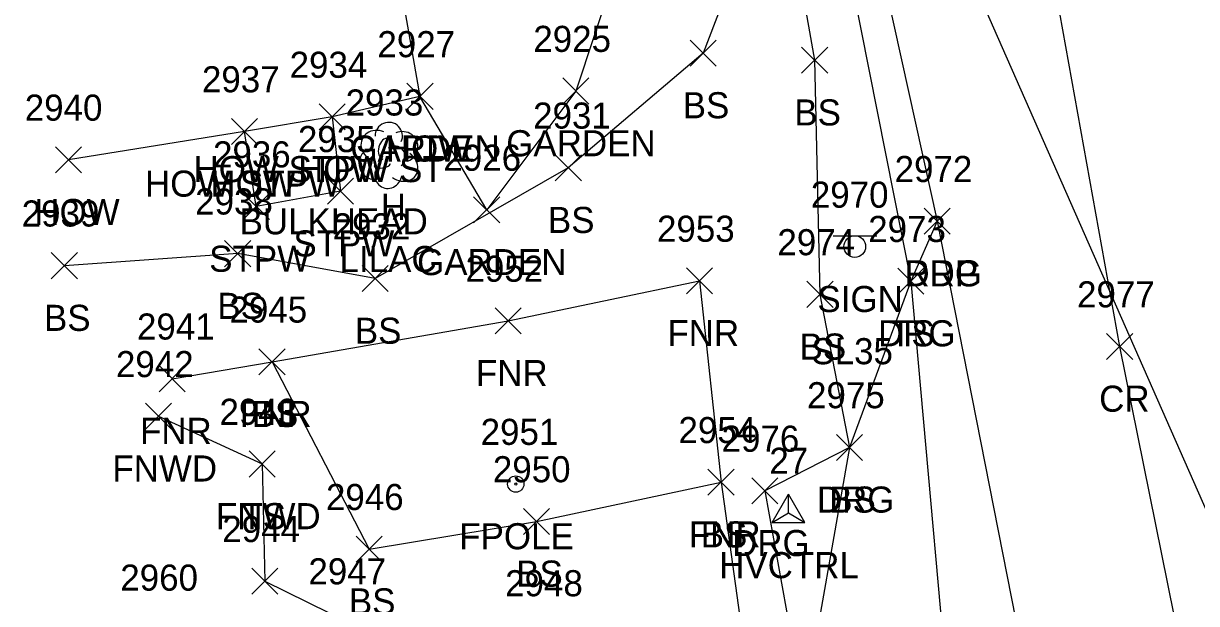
# Model space of a CAD drawing. Extents: x 1504228 to 1506103, y 437717 to 440106.
# Drawn here: x 1505182.2 to 1505272.1, y 437972.2 to 438016.6 of the extents above; entities that cross this region are included whole.
import ezdxf

# ---------------------------------------------------------------- set-up
doc = ezdxf.new("R2010")
doc.units = 0
for name, color, linetype in [('C_A', 7, 'Continuous'), ('C_I', 7, 'Continuous'), ('CPSM', 7, 'Continuous'), ('DCP', 7, 'Continuous'), ('L_A', 7, 'Continuous'), ('L_C', 7, 'Continuous'), ('L_I', 7, 'Continuous'), ('L_TIC', 7, 'Continuous'), ('LAPB', 7, 'Continuous'), ('LBC', 7, 'Continuous'), ('LBF', 7, 'Continuous'), ('LELB', 7, 'Continuous'), ('LFNC', 7, 'Continuous'), ('LFP', 7, 'Continuous'), ('LTD', 7, 'Continuous'), ('P_A', 7, 'Continuous'), ('P_I', 7, 'Continuous'), ('P_TIC', 7, 'Continuous'), ('PET', 7, 'Continuous'), ('PRC', 7, 'Continuous'), ('R_A', 7, 'Continuous'), ('R_I', 7, 'Continuous'), ('R_TIC', 7, 'Continuous'), ('RDG', 7, 'Continuous'), ('S_A', 7, 'Continuous'), ('S_C', 7, 'Continuous'), ('S_I', 7, 'Continuous'), ('SSGN', 7, 'Continuous')]:
    doc.layers.add(name, color=color, linetype=linetype)

msp = doc.modelspace()

# ---------------------------------------------------------------- linework, layer by layer
at = {"layer": 'CPSM'}
for p, q in [((1505239.583, 437978.393), (1505240.833, 437980.558)), ((1505242.083, 437978.393), (1505240.833, 437980.558)), ((1505240.834, 437979.115), (1505240.833, 437980.558)), ((1505239.583, 437978.393), (1505240.834, 437979.115)), ((1505240.834, 437979.115), (1505240.834, 437979.115)), ((1505240.834, 437979.115), (1505242.083, 437978.393)), ((1505239.583, 437978.393), (1505242.083, 437978.393))]:
    msp.add_line(p, q, dxfattribs=at)
at = {"layer": 'DCP'}
msp.add_lwpolyline([(1505304.608, 437907.192), (1505247.146, 438037.693)], dxfattribs=at)
at = {"layer": 'L_TIC'}
for points in [[(1505233.295, 438013.37), (1505235.295, 438015.37)], [(1505235.295, 438013.37), (1505233.295, 438015.37)], [(1505241.84, 438012.821), (1505243.84, 438014.821)], [(1505243.84, 438012.821), (1505241.84, 438014.821)], [(1505211.612, 438010.051), (1505213.612, 438012.051)], [(1505213.612, 438010.051), (1505211.612, 438012.051)], [(1505211.612, 438010.051), (1505213.612, 438012.051)], [(1505213.612, 438010.051), (1505211.612, 438012.051)], [(1505223.553, 438010.458), (1505225.553, 438012.458)], [(1505225.553, 438010.458), (1505223.553, 438012.458)], [(1505204.891, 438008.473), (1505206.891, 438010.473)], [(1505206.891, 438008.473), (1505204.891, 438010.473)], [(1505204.891, 438008.473), (1505206.891, 438010.473)], [(1505206.891, 438008.473), (1505204.891, 438010.473)], [(1505198.175, 438007.361), (1505200.175, 438009.361)], [(1505200.175, 438007.361), (1505198.175, 438009.361)], [(1505198.175, 438007.361), (1505200.175, 438009.361)], [(1505200.175, 438007.361), (1505198.175, 438009.361)], [(1505184.691, 438005.187), (1505186.691, 438007.187)], [(1505186.691, 438005.187), (1505184.691, 438007.187)], [(1505222.971, 438004.577), (1505224.971, 438006.577)], [(1505224.971, 438004.577), (1505222.971, 438006.577)], [(1505205.528, 438002.776), (1505207.528, 438004.776)], [(1505207.528, 438002.776), (1505205.528, 438004.776)], [(1505199.079, 438001.604), (1505201.079, 438003.604)], [(1505201.079, 438001.604), (1505199.079, 438003.604)], [(1505216.721, 438001.345), (1505218.721, 438003.345)], [(1505218.721, 438001.345), (1505216.721, 438003.345)], [(1505197.655, 437997.992), (1505199.655, 437999.992)], [(1505199.655, 437997.992), (1505197.655, 437999.992)], [(1505184.379, 437997.071), (1505186.379, 437999.071)], [(1505186.379, 437997.071), (1505184.379, 437999.071)], [(1505208.183, 437996.087), (1505210.183, 437998.087)], [(1505210.183, 437996.087), (1505208.183, 437998.087)], [(1505233.026, 437995.905), (1505235.026, 437997.905)], [(1505235.026, 437995.905), (1505233.026, 437997.905)], [(1505249.203, 437995.886), (1505251.203, 437997.886)], [(1505251.203, 437995.886), (1505249.203, 437997.886)], [(1505242.246, 437994.871), (1505244.246, 437996.871)], [(1505244.246, 437994.871), (1505242.246, 437996.871)], [(1505218.361, 437992.839), (1505220.361, 437994.839)], [(1505220.361, 437992.839), (1505218.361, 437994.839)], [(1505200.282, 437989.707), (1505202.282, 437991.707)], [(1505202.282, 437989.707), (1505200.282, 437991.707)], [(1505200.282, 437989.707), (1505202.282, 437991.707)], [(1505202.282, 437989.707), (1505200.282, 437991.707)], [(1505192.634, 437988.407), (1505194.634, 437990.407)], [(1505194.634, 437988.407), (1505192.634, 437990.407)], [(1505191.59, 437985.526), (1505193.59, 437987.526)], [(1505193.59, 437985.526), (1505191.59, 437987.526)], [(1505244.516, 437983.141), (1505246.516, 437985.141)], [(1505246.516, 437983.141), (1505244.516, 437985.141)], [(1505199.521, 437981.869), (1505201.521, 437983.869)], [(1505201.521, 437981.869), (1505199.521, 437983.869)], [(1505199.521, 437981.869), (1505201.521, 437983.869)], [(1505201.521, 437981.869), (1505199.521, 437983.869)], [(1505234.671, 437980.467), (1505236.671, 437982.467)], [(1505236.671, 437980.467), (1505234.671, 437982.467)], [(1505234.671, 437980.467), (1505236.671, 437982.467)], [(1505236.671, 437980.467), (1505234.671, 437982.467)], [(1505220.543, 437977.467), (1505222.543, 437979.467)], [(1505222.543, 437977.467), (1505220.543, 437979.467)], [(1505207.728, 437975.338), (1505209.728, 437977.338)], [(1505209.728, 437975.338), (1505207.728, 437977.338)], [(1505199.733, 437972.884), (1505201.733, 437974.884)], [(1505201.733, 437972.884), (1505199.733, 437974.884)]]:
    msp.add_lwpolyline(points, dxfattribs=at)
at = {"layer": 'LAPB'}
msp.add_lwpolyline([(1505209.454, 438037.938), (1505223.562, 438034.232), (1505228.896, 438024.572), (1505224.553, 438011.458), (1505217.721, 438002.345), (1505212.612, 438011.051)], dxfattribs=at)
at = {"layer": 'LBC'}
msp.add_lwpolyline([(1505207.968, 438037.592), (1505212.612, 438011.051), (1505205.891, 438009.473), (1505199.175, 438008.361), (1505185.691, 438006.187)], dxfattribs=at)
at = {"layer": 'LBF'}
msp.add_lwpolyline([(1505205.891, 438009.473), (1505206.528, 438003.776), (1505200.079, 438002.604), (1505199.175, 438008.361)], dxfattribs=at)
at = {"layer": 'LELB'}
for points in [[(1505216.601, 438137.556), (1505223.944, 438121.386), (1505226.122, 438115.183), (1505227.826, 438097.732), (1505234.433, 438067.787), (1505241.158, 438043.279), (1505244.446, 438026.005), (1505250.203, 437996.886), (1505253.81, 437956.765), (1505254.123, 437944.473)], [(1505216.575, 438127.724), (1505214.625, 438113.719), (1505216.782, 438101.678), (1505215.58, 438085.68), (1505222.54, 438071.184), (1505228.277, 438057.902), (1505236.701, 438043.311), (1505240.058, 438029.465), (1505242.84, 438013.821), (1505243.246, 437995.871), (1505245.516, 437984.141), (1505242.012, 437964.241)], [(1505240.058, 438029.465), (1505234.295, 438014.37), (1505223.971, 438005.577), (1505209.183, 437997.087), (1505198.655, 437998.992), (1505185.379, 437998.071)], [(1505201.282, 437990.707), (1505208.728, 437976.338), (1505221.543, 437978.467), (1505235.671, 437981.467)], [(1505200.521, 437982.869), (1505200.733, 437973.884), (1505207.329, 437970.64), (1505222.396, 437969.728), (1505228.724, 437966.261), (1505239.153, 437955.727), (1505237.349, 437952.065)]]:
    msp.add_lwpolyline(points, dxfattribs=at)
at = {"layer": 'LFNC'}
for points in [[(1505193.634, 437989.407), (1505201.282, 437990.707), (1505219.361, 437993.839), (1505234.026, 437996.905), (1505235.671, 437981.467), (1505237.851, 437965.748), (1505239.153, 437955.727), (1505232.745, 437954.304)], [(1505192.59, 437986.526), (1505200.521, 437982.869)]]:
    msp.add_lwpolyline(points, dxfattribs=at)
at = {"layer": 'LFP'}
for radius in [0.625, 0.0833]:
    msp.add_circle((1505219.952, 437981.332), radius, dxfattribs=at)
at = {"layer": 'LTD'}
msp.add_line((1505210.178, 438006.58), (1505210.178, 438006.58), dxfattribs=at)
msp.add_line((1505210.178, 438006.58), (1505210.178, 438006.58), dxfattribs=at)
msp.add_arc((1505210.224, 438008.014), 1.047, 335.52715, 180.95627, dxfattribs=at)
for centre, major_axis, ratio, start_param, end_param in [((1505209.386, 438007.246), (1.21, -0.512), 0.895232, 1.570796, 4.712389), ((1505211.219, 438007.163), (-1.141, -0.483), 0.949671, 1.570796, 4.712389), ((1505209.969, 438007.038), (-0.208, -0.792), 0.645439, 3.141593, 6.283185), ((1505210.678, 438006.413), (-0.5, 0.667), 0.989748, 3.141593, 6.283185), ((1505209.094, 438005.871), (0.584, -1.042), 0.959034, 3.141593, 6.283185), ((1505211.178, 438005.747), (-1.09, 0.792), 0.841452, 1.570796, 4.712389), ((1505209.719, 438005.83), (-0.625, -0.083), 0.423636, 0, 3.141593), ((1505210.178, 438005.08), (0.265, 1.061), 0.942809, 1.570796, 4.712389)]:
    msp.add_ellipse(centre, major_axis=major_axis, ratio=ratio, start_param=start_param, end_param=end_param, dxfattribs=at)
at = {"layer": 'P_TIC'}
for points in [[(1505251.224, 438000.481), (1505253.224, 438002.481)], [(1505253.224, 438000.481), (1505251.224, 438002.481)], [(1505265.195, 437990.874), (1505267.195, 437992.874)], [(1505267.195, 437990.874), (1505265.195, 437992.874)]]:
    msp.add_lwpolyline(points, dxfattribs=at)
at = {"layer": 'PET'}
msp.add_lwpolyline([(1505219.541, 438139.332), (1505225.977, 438121.196), (1505231.004, 438101.796), (1505238.496, 438063.959), (1505242.844, 438043.923), (1505252.224, 438001.481), (1505261.553, 437954.013), (1505268.813, 437912.533)], dxfattribs=at)
at = {"layer": 'PRC'}
msp.add_lwpolyline([(1505229.478, 438143.453), (1505234.695, 438118.095), (1505243.623, 438084.856), (1505253.152, 438053.473), (1505260.454, 438023.846), (1505266.195, 437991.874), (1505273.558, 437955.361), (1505281.379, 437913.196)], dxfattribs=at)
at = {"layer": 'R_TIC'}
for points in [[(1505251.224, 438000.481), (1505253.224, 438002.481)], [(1505253.224, 438000.481), (1505251.224, 438002.481)], [(1505249.203, 437995.886), (1505251.203, 437997.886)], [(1505251.203, 437995.886), (1505249.203, 437997.886)], [(1505244.516, 437983.141), (1505246.516, 437985.141)], [(1505246.516, 437983.141), (1505244.516, 437985.141)], [(1505238.029, 437979.808), (1505240.029, 437981.808)], [(1505240.029, 437979.808), (1505238.029, 437981.808)]]:
    msp.add_lwpolyline(points, dxfattribs=at)
at = {"layer": 'RDG'}
msp.add_lwpolyline([(1505252.224, 438001.481), (1505250.203, 437996.886), (1505245.516, 437984.141), (1505239.029, 437980.808), (1505242.012, 437964.241), (1505242.564, 437953.127), (1505242.98, 437947.915), (1505241.583, 437946.196)], dxfattribs=at)
at = {"layer": 'SSGN'}
for p, q in [((1505244.266, 438000.369), (1505247.6, 438000.369)), ((1505245.913, 437999.536), (1505245.913, 437999.536))]:
    msp.add_line(p, q, dxfattribs=at)
msp.add_circle((1505245.913, 437999.536), 0.833, dxfattribs=at)

# ---------------------------------------------------------------- texts
at = {"layer": 'C_A'}
msp.add_text('HVCTRL', height=2, dxfattribs=at).set_placement((1505235.526, 437974.115))
at = {"layer": 'C_I'}
msp.add_text('27', height=2, dxfattribs=at).set_placement((1505239.369, 437982.115))
at = {"layer": 'L_A'}
for s, p in [('BS', (1505232.736, 438009.37)), ('BS', (1505241.281, 438008.821)), ('GARDEN', (1505219.222, 438006.458)), ('GARDEN', (1505207.281, 438006.051)), ('HOW', (1505209.998, 438006.051)), ('HOW STPW ST', (1505195.269, 438004.473)), ('HOW', (1505203.277, 438004.473)), ('HOW STPW', (1505191.553, 438003.361)), ('HOW', (1505196.561, 438003.361)), ('HOW', (1505183.077, 438001.187)), ('H', (1505209.611, 438001.58)), ('BS', (1505222.412, 438000.577)), ('STPW', (1505202.922, 437998.776)), ('STPW', (1505196.472, 437997.604)), ('GARDEN', (1505212.39, 437997.345)), ('BS', (1505197.095, 437993.992)), ('BS', (1505183.82, 437993.071)), ('BS', (1505207.624, 437992.087)), ('FNR', (1505231.561, 437991.905)), ('TS', (1505248.612, 437991.886)), ('BS', (1505241.687, 437990.871)), ('FNR', (1505216.896, 437988.839)), ('FNR', (1505198.818, 437985.707)), ('BS', (1505199.723, 437985.707)), ('FNR', (1505191.17, 437984.407)), ('FNWD', (1505189.054, 437981.526)), ('BS', (1505243.957, 437979.141)), ('FNWD', (1505196.986, 437977.869)), ('TS', (1505198.931, 437977.869)), ('FPOLE', (1505215.621, 437976.332)), ('FNR', (1505233.206, 437976.467)), ('BS', (1505234.112, 437976.467)), ('BS', (1505219.984, 437973.467)), ('BS', (1505207.169, 437971.338))]:
    msp.add_text(s, height=2, dxfattribs=at).set_placement(p)
at = {"layer": 'L_C'}
for s, p in [('BULKHEAD', (1505198.796, 438000.473)), ('LILAC', (1505206.453, 437997.58))]:
    msp.add_text(s, height=2, dxfattribs=at).set_placement(p)
at = {"layer": 'L_I'}
for s, p in [('2925', (1505221.293, 438014.458)), ('2927', (1505209.352, 438014.051)), ('2927', (1505209.352, 438014.051)), ('2934', (1505202.631, 438012.473)), ('2934', (1505202.631, 438012.473)), ('2937', (1505195.915, 438011.361)), ('2937', (1505195.915, 438011.361)), ('2940', (1505182.344, 438009.187)), ('2933', (1505206.918, 438009.58)), ('2931', (1505221.278, 438008.577)), ('2935', (1505203.268, 438006.776)), ('2936', (1505196.764, 438005.604)), ('2926', (1505214.406, 438005.345)), ('2938', (1505195.395, 438001.992)), ('2939', (1505182.111, 438001.071)), ('2932', (1505205.923, 438000.087)), ('2953', (1505230.766, 437999.905)), ('2973', (1505246.943, 437999.886)), ('2974', (1505239.986, 437998.871)), ('2952', (1505216.101, 437996.839)), ('2945', (1505198.022, 437993.707)), ('2945', (1505198.022, 437993.707)), ('2941', (1505190.941, 437992.407)), ('2942', (1505189.33, 437989.526)), ('2975', (1505242.256, 437987.141)), ('2943', (1505197.261, 437985.869)), ('2943', (1505197.261, 437985.869)), ('2951', (1505217.259, 437984.332)), ('2954', (1505232.411, 437984.467)), ('2954', (1505232.411, 437984.467)), ('2950', (1505218.196, 437981.467)), ('2946', (1505205.413, 437979.338)), ('2944', (1505197.474, 437976.884)), ('2960', (1505189.663, 437973.158)), ('2947', (1505204.069, 437973.64)), ('2948', (1505219.136, 437972.728))]:
    msp.add_text(s, height=2, dxfattribs=at).set_placement(p)
at = {"layer": 'P_A'}
for s, p in [('RDP', (1505249.712, 437996.481)), ('CR', (1505264.628, 437986.874))]:
    msp.add_text(s, height=2, dxfattribs=at).set_placement(p)
at = {"layer": 'P_I'}
for s, p in [('2972', (1505248.964, 438004.481)), ('2977', (1505262.935, 437994.874))]:
    msp.add_text(s, height=2, dxfattribs=at).set_placement(p)
at = {"layer": 'R_A'}
for p in [(1505249.712, 437996.481), (1505247.691, 437991.886), (1505243.004, 437979.141), (1505236.517, 437975.808)]:
    msp.add_text('DRG', height=2, dxfattribs=at).set_placement(p)
at = {"layer": 'R_I'}
for s, p in [('2972', (1505248.964, 438004.481)), ('2973', (1505246.943, 437999.886)), ('2975', (1505242.256, 437987.141)), ('2976', (1505235.714, 437983.808))]:
    msp.add_text(s, height=2, dxfattribs=at).set_placement(p)
at = {"layer": 'S_A'}
msp.add_text('SIGN', height=2, dxfattribs=at).set_placement((1505243.051, 437994.516))
at = {"layer": 'S_C'}
msp.add_text('SL35', height=2, dxfattribs=at).set_placement((1505242.587, 437990.516))
at = {"layer": 'S_I'}
msp.add_text('2970', height=2, dxfattribs=at).set_placement((1505242.547, 438002.516))

doc.saveas('drawing.dxf')
